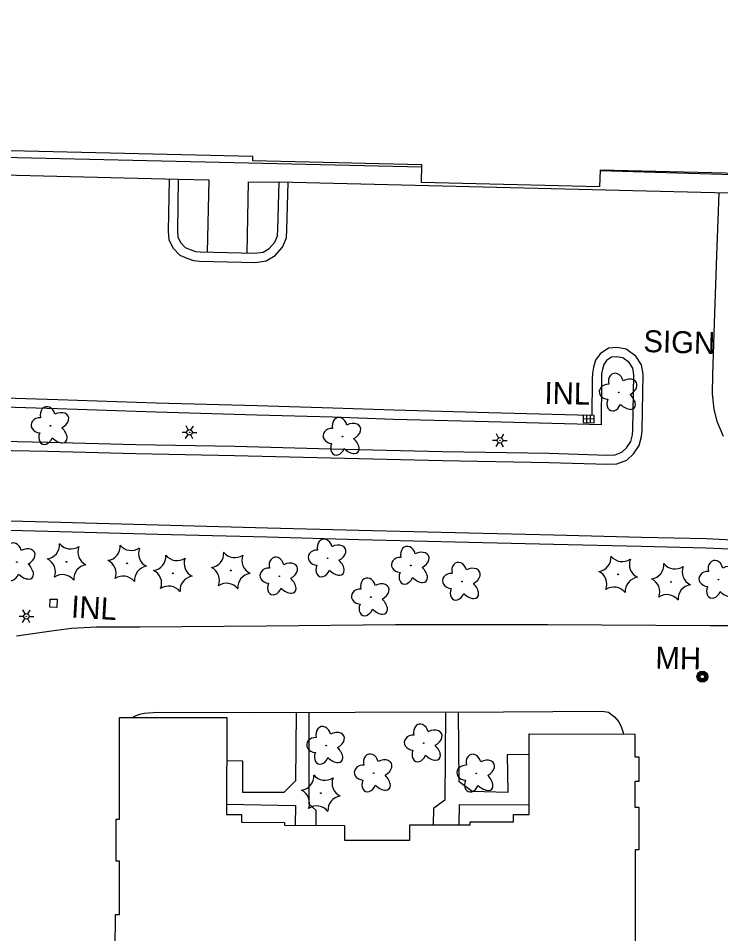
# Model space of a CAD drawing. Extents: x 588843 to 2552415, y 180129 to 269402.
# Drawn here: x 609413.5 to 609605.6, y 182754.6 to 183005 of the extents above; entities that cross this region are included whole.
import ezdxf

# ---------------------------------------------------------------- set-up
doc = ezdxf.new("R2010")
doc.units = 0
for name, color, linetype in [('E_BLD', 7, 'Continuous'), ('E_DRN', 7, 'Continuous'), ('E_DRN_Text', 7, 'Continuous'), ('E_DWY', 7, 'Continuous'), ('E_LAND_Vegetation', 7, 'Continuous'), ('E_LTG', 7, 'Continuous'), ('E_PATH_Sidewalk', 7, 'Continuous'), ('E_SGN', 7, 'Continuous'), ('E_SGN_Text', 7, 'Continuous'), ('E_UTL_MH', 7, 'Continuous'), ('E_UTL_MH_Text', 7, 'Continuous')]:
    doc.layers.add(name, color=color, linetype=linetype)

# ---------------------------------------------------------------- blocks, each defined once
blk = doc.blocks.new('INLO_3')
at = {"layer": 'E_DRN'}
for p, q in [((6.6, -13.1), (6.6, 0)), ((13.1, -13.1), (13.1, 0)), ((19.7, -6.6), (0, -6.6))]:
    blk.add_line(p, q, dxfattribs=at)
blk.add_lwpolyline([(0, -13.1), (19.7, -13.1), (19.7, 0), (0, 0)], close=True, dxfattribs=at)
blk = doc.blocks.new('INLT_6_1')
at = {"layer": 'E_DRN_Text'}
blk.add_text('INL', height=39.37, dxfattribs=at).set_placement((-36.2, -19.7))
blk = doc.blocks.new('INLT_109')
at = {"layer": 'E_DRN_Text'}
blk.add_text('INL', height=39.37, dxfattribs=at).set_placement((-36.2, -19.7))
blk = doc.blocks.new('MHO_3')
at = {"layer": 'E_UTL_MH'}
for centre, radius in [((0.3, -0.4), 9.84), ((0.3, -0.4), 7.98), ((0.2, -0.5), 6.35), ((0.1, -0.5), 3.97)]:
    blk.add_circle(centre, radius, dxfattribs=at)
blk = doc.blocks.new('MHT_3')
at = {"layer": 'E_UTL_MH_Text'}
blk.add_text('MH', height=39.37, dxfattribs=at).set_placement((-32.2, -19.7))
blk = doc.blocks.new('LPOL_4')
at = {"layer": 'E_LTG'}
for p, q in [((-13.1, 0), (-4.9, 0)), ((-2.5, 4.3), (-6.6, 11.4)), ((2.5, 4.3), (6.6, 11.4)), ((4.9, 0), (13.1, 0)), ((-6.6, -11.4), (-2.5, -4.3)), ((6.6, -11.4), (2.5, -4.3))]:
    blk.add_line(p, q, dxfattribs=at)
for radius in [4.92, 4.92, 4.92, 0.41]:
    blk.add_circle((0, 0), radius, dxfattribs=at)
blk = doc.blocks.new('SIGN_3')
at = {"layer": 'E_SGN'}
blk.add_text('SIGN', height=39.37, dxfattribs=at).set_placement((-56.1, -19.7))
blk = doc.blocks.new('DTRE_4')
at = {"layer": 'E_LAND_Vegetation'}
blk.add_circle((-0.6, 0), 0.601, dxfattribs=at)
for centre, major_axis, ratio in [((-6.1, 17.5), (4.5, -16.3), 0.782863), ((13.3, 9), (-17.3, -9.6), 0.691916), ((-19.3, 0.5), (16.2, -0.4), 0.832022), ((-8.2, -17.2), (5.9, 15.9), 0.716896), ((11.6, -12.2), (-16.4, 15), 0.560249)]:
    blk.add_ellipse(centre, major_axis=major_axis, ratio=ratio, start_param=1.570796, end_param=4.712389, dxfattribs=at)
blk = doc.blocks.new('CTRE_4')
at = {"layer": 'E_LAND_Vegetation'}
blk.add_circle((0, 0), 0.733, dxfattribs=at)
for centre, start, end in [((-39.3, 29.4), 280.2067, 5.9716), ((5.9, 49), 220.2113, 305.9762), ((45.4, 19.3), 160.2113, 245.9762), ((-45.4, -19.3), 340.2113, 65.9762), ((39.5, -29.6), 100.2511, 185.9272), ((-5.9, -49), 40.2113, 125.9762)]:
    blk.add_arc(centre, 25.8, start, end, dxfattribs=at)

msp = doc.modelspace()

# ---------------------------------------------------------------- linework, layer by layer
at = {"layer": 'E_BLD'}
for points in [[(609618.42, 182962.38), (609572.6, 182963.48), (609572.49, 182958.9), (609523.77, 182960.06), (609523.89, 182964.89), (609477.62, 182966), (609477.64, 182967.17), (609391.73, 182969.22), (609392.08, 182983.9), (609385.17, 182984.06), (609386.38, 183034.78), (609393.4, 183034.61), (609393.77, 183049.84), (609479.53, 183047.79), (609479.55, 183048.79), (609495.7, 183048.41)], [(609440.05, 182750.21), (609440.06, 182759.87), (609441.18, 182759.87), (609441.21, 182774.46), (609440.25, 182774.46), (609440.27, 182785.94), (609441.15, 182785.94), (609441.21, 182813.78), (609470.5, 182813.72), (609470.45, 182787.2), (609474.58, 182787.19), (609474.57, 182785.09), (609486.32, 182785.07), (609486.32, 182784.28), (609502.74, 182784.25), (609502.73, 182780.22), (609520.55, 182780.19), (609520.56, 182784.42), (609537.12, 182784.38), (609537.12, 182785.19), (609548.91, 182785.17), (609548.91, 182787.25), (609553.23, 182787.25), (609553.27, 182809.25), (609582.15, 182809.2), (609582.14, 182802.97), (609583.2, 182802.97), (609583.18, 182796.28), (609582.15, 182796.28), (609582.13, 182789.25), (609583.22, 182789.24), (609583.2, 182777.56), (609582.22, 182777.56), (609582.11, 182725.96)]]:
    msp.add_lwpolyline(points, dxfattribs=at)
at = {"layer": 'E_DRN'}
msp.add_lwpolyline([(609424.11, 182846.1), (609424.04, 182843.83), (609422.16, 182843.89), (609422.23, 182846.16)], close=True, dxfattribs=at)
at = {"layer": 'E_DWY'}
for points in [[(609457.24, 182960.95), (609328.22, 182964.1), (609323.55, 182964.14)], [(609454.74, 182960.99), (609454.51, 182946.74), (609454.72, 182944.45), (609455.84, 182942.14), (609457.67, 182940.25), (609459.57, 182939.42), (609461.43, 182938.77), (609463.06, 182938.58), (609478.37, 182938.21), (609481.31, 182938.63), (609483.76, 182940.1), (609485.8, 182942.39), (609486.87, 182944.99), (609486.98, 182947.24), (609487.34, 182960.1)], [(609457.24, 182960.95), (609457.01, 182946.83), (609457.17, 182945.13), (609457.92, 182943.59), (609459.12, 182942.34), (609460.49, 182941.75), (609461.99, 182941.22), (609463.23, 182941.08), (609478.23, 182940.72), (609480.45, 182941.03), (609482.14, 182942.05), (609483.65, 182943.73), (609484.39, 182945.54), (609484.48, 182947.34), (609484.84, 182960.17)], [(609607.65, 182957.15), (609484.84, 182960.17)], [(609606.37, 182890.62), (609604.64, 182894.68), (609603.78, 182898.07), (609603.35, 182902.3), (609603.47, 182907.44), (609603.87, 182921.58), (609604.57, 182940.14), (609605.02, 182952.25), (609605.15, 182957.21)], [(609529.49, 182884.03), (609558.65, 182883.52), (609574.61, 182883), (609577.24, 182883.17), (609579.93, 182884.17), (609581.8, 182885.88), (609583.32, 182888.18), (609583.95, 182890.61), (609584.09, 182892.35), (609584.38, 182907.67), (609583.93, 182910.22), (609582.37, 182912.63), (609579.79, 182914.46), (609577.25, 182914.91), (609574.88, 182914.74), (609572.61, 182913.18), (609571.38, 182911.46), (609570.85, 182909.6), (609570.54, 182907.98), (609570.49, 182906.24), (609570.4, 182896.36), (609566.44, 182896.44), (609542.2, 182897.08), (609516.19, 182897.78), (609499.52, 182898.36)], [(609529.54, 182886.53), (609558.71, 182886.02), (609574.56, 182885.5), (609576.71, 182885.64), (609578.6, 182886.34), (609579.88, 182887.51), (609581.01, 182889.21), (609581.48, 182891.03), (609581.59, 182892.47), (609581.88, 182907.47), (609581.55, 182909.28), (609580.53, 182910.87), (609578.8, 182912.1), (609577.12, 182912.39), (609575.73, 182912.3), (609574.39, 182911.37), (609573.67, 182910.35), (609573.28, 182909.02), (609573.03, 182907.71), (609572.99, 182906.19), (609572.88, 182893.81), (609566.39, 182893.94), (609542.13, 182894.58), (609516.11, 182895.28), (609499.43, 182895.86)], [(609499.5, 182898.36), (609478.81, 182898.96), (609451.21, 182899.77), (609424.3, 182900.67), (609392.23, 182901.65)], [(609499.43, 182895.86), (609478.74, 182896.46), (609451.13, 182897.27), (609424.22, 182898.17), (609392.16, 182899.15)], [(609392.22, 182889.68), (609421.59, 182889.09), (609445.67, 182888.42), (609472.73, 182887.93), (609499.03, 182887.26), (609529.54, 182886.53)], [(609392.17, 182887.18), (609421.53, 182886.59), (609445.62, 182885.92), (609472.68, 182885.43), (609498.97, 182884.76), (609529.48, 182884.03)], [(609612.41, 182862.08), (609601.67, 182862.59), (609583.95, 182862.99), (609559.94, 182863.59), (609536.75, 182864.13), (609506.66, 182864.88), (609481.68, 182865.54), (609451.76, 182866.32), (609421.67, 182867.14), (609390.29, 182867.97), (609358.19, 182868.68), (609333.77, 182869.36), (609305.47, 182870.16), (609261.14, 182871.31)], [(609612.25, 182859.59), (609601.58, 182860.09), (609583.89, 182860.49), (609559.88, 182861.09), (609536.69, 182861.63), (609506.6, 182862.38), (609481.62, 182863.04), (609451.69, 182863.82), (609421.6, 182864.64), (609390.23, 182865.47), (609358.12, 182866.18), (609333.7, 182866.86), (609305.4, 182867.66), (609261.07, 182868.81)], [(609413.02, 182836.11), (609422.59, 182837.49), (609428.1, 182838.21), (609434.88, 182838.55), (609446.78, 182838.53), (609481.37, 182838.85), (609516.7, 182839.15), (609558.25, 182839.21), (609602.74, 182838.88), (609612.28, 182838.88)], [(609444.88, 182813.77), (609445.28, 182814.11), (609446.72, 182814.69), (609447.9, 182814.93), (609451.57, 182815.24), (609477.64, 182815.13), (609505.62, 182815.2), (609546.25, 182815.27), (609573.23, 182815.51), (609574.88, 182815.25), (609576.57, 182813.96), (609577.74, 182812.54), (609578.52, 182811.03), (609578.97, 182809.67), (609579.03, 182809.2)]]:
    msp.add_lwpolyline(points, dxfattribs=at)
at = {"layer": 'E_PATH_Sidewalk'}
for points in [[(609393.41, 182969.18), (609393.32, 182967.35), (609523.87, 182964.41)], [(609615.01, 182961.99), (609572.59, 182963.29)], [(609465.23, 182941.03), (609465.68, 182960.68), (609457.24, 182960.95)], [(609476.09, 182940.77), (609476.49, 182960.25), (609484.84, 182960.17)], [(609489.51, 182815.16), (609489.36, 182796.44), (609486.16, 182793.23), (609474.9, 182793.23), (609474.96, 182801.85), (609470.48, 182801.94)], [(609492.98, 182815.17), (609492.95, 182790.13), (609494.93, 182788.37), (609494.88, 182784.27)], [(609530.31, 182815.24), (609530.2, 182791.15)], [(609553.26, 182803.67), (609547.23, 182803.57), (609547.36, 182793.28), (609537.61, 182793.5), (609534.09, 182796.16), (609533.91, 182815.25)], [(609470.45, 182790.02), (609489.36, 182789.64), (609489.26, 182784.28)], [(609530.2, 182791.15), (609527.02, 182788.87), (609526.96, 182784.4)], [(609534.09, 182784.39), (609534.15, 182789.97), (609553.23, 182789.89)]]:
    msp.add_lwpolyline(points, dxfattribs=at)

# ---------------------------------------------------------------- block references
at = {"layer": 'E_DRN', "xscale": 0.1524003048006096, "yscale": 0.15240030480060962, "rotation": -1.1615985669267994}
msp.add_blockref('INLO_3', (609568.01, 182896.41), dxfattribs=at)
at = {"layer": 'E_DRN_Text', "xscale": 0.1524003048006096}
for name, p, yscale, rotation in [('INLT_6_1', (609562.95, 182902.44), 0.15240030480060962, -1.1615985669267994), ('INLT_109', (609433.53, 182843.79), 0.1524003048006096, -3.3363332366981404)]:
    msp.add_blockref(name, p, dxfattribs=dict(at, yscale=yscale, rotation=rotation))
at = {"layer": 'E_LAND_Vegetation', "xscale": 0.15240030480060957, "yscale": 0.1524003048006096, "rotation": -1.758080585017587}
for name, p in [('DTRE_4', (609577.81, 182902.68)), ('DTRE_4', (609422.41, 182893.52)), ('DTRE_4', (609502.25, 182890.58)), ('DTRE_4', (609498.19, 182857.31)), ('DTRE_4', (609413.19, 182856.26)), ('CTRE_4', (609426.73, 182856.34)), ('CTRE_4', (609443.31, 182855.93)), ('DTRE_4', (609520.95, 182855.33)), ('CTRE_4', (609455.78, 182853.18)), ('CTRE_4', (609471.61, 182853.98)), ('DTRE_4', (609485, 182852.38)), ('CTRE_4', (609577.55, 182852.91)), ('DTRE_4', (609534.94, 182850.95)), ('CTRE_4', (609592.01, 182850.88)), ('DTRE_4', (609605.07, 182851.47)), ('DTRE_4', (609510.01, 182846.67)), ('DTRE_4', (609524.49, 182806.71)), ('DTRE_4', (609497.8, 182806.05)), ('DTRE_4', (609510.8, 182798.53)), ('DTRE_4', (609538.86, 182798.46)), ('CTRE_4', (609496.25, 182793.07))]:
    msp.add_blockref(name, p, dxfattribs=at)
at = {"layer": 'E_LTG', "xscale": 0.15240030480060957, "yscale": 0.1524003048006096, "rotation": -1.758080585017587}
for p in [(609460.34, 182891.76), (609545.24, 182889.55), (609415.74, 182841.42)]:
    msp.add_blockref('LPOL_4', p, dxfattribs=at)
at = {"layer": 'E_SGN_Text', "xscale": 0.15240030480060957, "yscale": 0.1524003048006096, "rotation": -1.758080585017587}
msp.add_blockref('SIGN_3', (609593.04, 182916.48), dxfattribs=at)
at = {"layer": 'E_UTL_MH', "xscale": 0.15240030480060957, "yscale": 0.15240030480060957, "rotation": -1.062464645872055}
msp.add_blockref('MHO_3', (609600.57, 182824.99), dxfattribs=at)
at = {"layer": 'E_UTL_MH_Text', "xscale": 0.15240030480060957, "yscale": 0.15240030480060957, "rotation": -1.062464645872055}
msp.add_blockref('MHT_3', (609592.67, 182830.02), dxfattribs=at)

doc.saveas('drawing.dxf')
